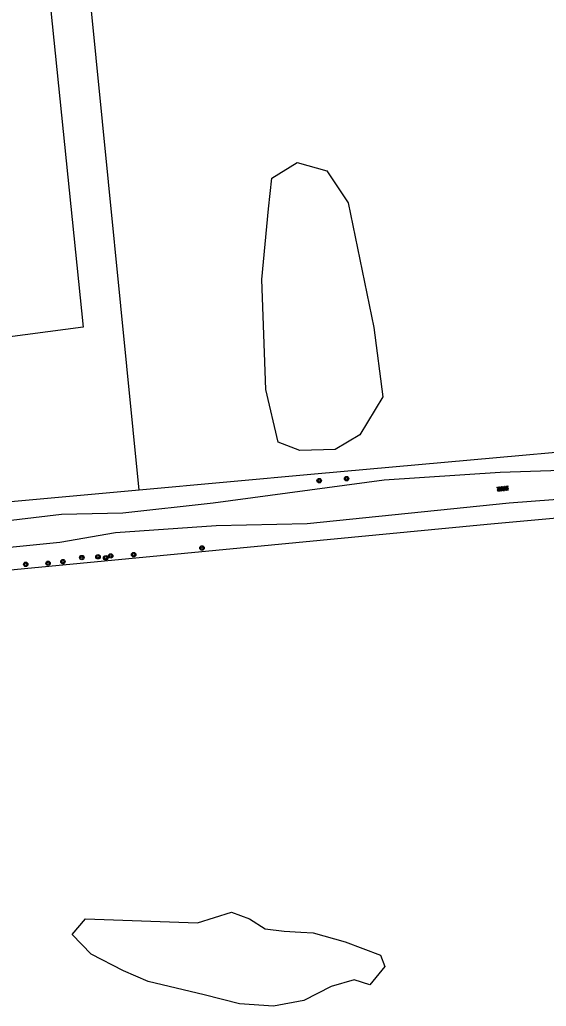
# Model space of a CAD drawing. Extents: x 126000 to 131009, y 393000 to 395500.
# Drawn here: x 128386.6 to 128481.7, y 394663.5 to 394841.8 of the extents above; entities that cross this region are included whole.
import ezdxf

# ---------------------------------------------------------------- set-up
doc = ezdxf.new("R2010")
doc.units = 0
for name, color, linetype in [('gg-afsc-draadraster', 7, 'Continuous'), ('gg-knt-onverhard', 7, 'Continuous'), ('gt-grn-groengrens', 7, 'Continuous'), ('gt-grn-vlakafsluiter', 7, 'Continuous'), ('gt-symb-boom', 7, 'Continuous'), ('gt-symb-overige verharding', 7, 'Continuous')]:
    doc.layers.add(name, color=color, linetype=linetype)

# ---------------------------------------------------------------- blocks, each defined once
blk = doc.blocks.new('gt0-OVH')
at = {"layer": 'gt-symb-overige verharding'}
for points in [[(-0.97, 0.3), (-0.97, 0.31), (-0.96, 0.32), (-0.97, 0.33), (-0.97, 0.34), (-0.98, 0.35), (-0.99, 0.35), (-1, 0.36), (-1.01, 0.35), (-1.02, 0.35), (-1.03, 0.34), (-1.03, 0.33), (-1.04, 0.32), (-1.03, 0.31), (-1.03, 0.3), (-1.02, 0.29), (-1.01, 0.29), (-1, 0.28), (-0.99, 0.29), (-0.98, 0.29)], [(-0.87, 0.11), (-0.87, 0.12), (-0.86, 0.13), (-0.87, 0.14), (-0.87, 0.15), (-0.88, 0.16), (-0.89, 0.16), (-0.9, 0.16), (-0.91, 0.16), (-0.92, 0.16), (-0.93, 0.15), (-0.93, 0.14), (-0.94, 0.13), (-0.93, 0.12), (-0.93, 0.11), (-0.92, 0.1), (-0.91, 0.09), (-0.9, 0.09), (-0.89, 0.09), (-0.88, 0.1)], [(-0.77, 0.3), (-0.77, 0.31), (-0.76, 0.32), (-0.77, 0.33), (-0.77, 0.34), (-0.78, 0.35), (-0.79, 0.35), (-0.8, 0.36), (-0.81, 0.35), (-0.82, 0.35), (-0.83, 0.34), (-0.83, 0.33), (-0.84, 0.32), (-0.83, 0.31), (-0.83, 0.3), (-0.82, 0.29), (-0.81, 0.29), (-0.8, 0.28), (-0.79, 0.29), (-0.78, 0.29)], [(-0.67, 0.11), (-0.67, 0.12), (-0.66, 0.13), (-0.67, 0.14), (-0.67, 0.15), (-0.68, 0.16), (-0.69, 0.16), (-0.7, 0.16), (-0.71, 0.16), (-0.72, 0.16), (-0.73, 0.15), (-0.73, 0.14), (-0.74, 0.13), (-0.73, 0.12), (-0.73, 0.11), (-0.72, 0.1), (-0.71, 0.09), (-0.7, 0.09), (-0.69, 0.09), (-0.68, 0.1)], [(-0.57, 0.3), (-0.57, 0.31), (-0.56, 0.32), (-0.57, 0.33), (-0.57, 0.34), (-0.58, 0.35), (-0.59, 0.35), (-0.6, 0.36), (-0.61, 0.35), (-0.62, 0.35), (-0.63, 0.34), (-0.63, 0.33), (-0.64, 0.32), (-0.63, 0.31), (-0.63, 0.3), (-0.62, 0.29), (-0.61, 0.29), (-0.6, 0.28), (-0.59, 0.29), (-0.58, 0.29)], [(-0.47, 0.11), (-0.47, 0.12), (-0.46, 0.13), (-0.47, 0.14), (-0.47, 0.15), (-0.48, 0.16), (-0.49, 0.16), (-0.5, 0.16), (-0.51, 0.16), (-0.52, 0.16), (-0.53, 0.15), (-0.53, 0.14), (-0.54, 0.13), (-0.53, 0.12), (-0.53, 0.11), (-0.52, 0.1), (-0.51, 0.09), (-0.5, 0.09), (-0.49, 0.09), (-0.48, 0.1)], [(-0.37, 0.3), (-0.37, 0.31), (-0.36, 0.32), (-0.37, 0.33), (-0.37, 0.34), (-0.38, 0.35), (-0.39, 0.35), (-0.4, 0.36), (-0.41, 0.35), (-0.42, 0.35), (-0.43, 0.34), (-0.43, 0.33), (-0.44, 0.32), (-0.43, 0.31), (-0.43, 0.3), (-0.42, 0.29), (-0.41, 0.29), (-0.4, 0.28), (-0.39, 0.29), (-0.38, 0.29)], [(-0.27, 0.11), (-0.27, 0.12), (-0.26, 0.13), (-0.27, 0.14), (-0.27, 0.15), (-0.28, 0.16), (-0.29, 0.16), (-0.3, 0.16), (-0.31, 0.16), (-0.32, 0.16), (-0.33, 0.15), (-0.33, 0.14), (-0.34, 0.13), (-0.33, 0.12), (-0.33, 0.11), (-0.32, 0.1), (-0.31, 0.09), (-0.3, 0.09), (-0.29, 0.09), (-0.28, 0.1)], [(-0.17, 0.3), (-0.17, 0.31), (-0.16, 0.32), (-0.17, 0.33), (-0.17, 0.34), (-0.18, 0.35), (-0.19, 0.35), (-0.2, 0.36), (-0.21, 0.35), (-0.22, 0.35), (-0.23, 0.34), (-0.23, 0.33), (-0.24, 0.32), (-0.23, 0.31), (-0.23, 0.3), (-0.22, 0.29), (-0.21, 0.29), (-0.2, 0.28), (-0.19, 0.29), (-0.18, 0.29)], [(-0.07, 0.11), (-0.07, 0.12), (-0.06, 0.13), (-0.07, 0.14), (-0.07, 0.15), (-0.08, 0.16), (-0.09, 0.16), (-0.1, 0.16), (-0.11, 0.16), (-0.12, 0.16), (-0.13, 0.15), (-0.13, 0.14), (-0.14, 0.13), (-0.13, 0.12), (-0.13, 0.11), (-0.12, 0.1), (-0.11, 0.09), (-0.1, 0.09), (-0.09, 0.09), (-0.08, 0.1)], [(0.03, 0.3), (0.03, 0.31), (0.04, 0.32), (0.03, 0.33), (0.03, 0.34), (0.02, 0.35), (0.01, 0.35), (0, 0.36), (-0.01, 0.35), (-0.02, 0.35), (-0.03, 0.34), (-0.03, 0.33), (-0.04, 0.32), (-0.03, 0.31), (-0.03, 0.3), (-0.02, 0.29), (-0.01, 0.29), (0, 0.28), (0.01, 0.29), (0.02, 0.29)], [(0.13, 0.11), (0.13, 0.12), (0.14, 0.13), (0.13, 0.14), (0.13, 0.15), (0.12, 0.16), (0.11, 0.16), (0.1, 0.16), (0.09, 0.16), (0.08, 0.16), (0.07, 0.15), (0.07, 0.14), (0.06, 0.13), (0.07, 0.12), (0.07, 0.11), (0.08, 0.1), (0.09, 0.09), (0.1, 0.09), (0.11, 0.09), (0.12, 0.1)], [(0.23, 0.3), (0.23, 0.31), (0.24, 0.32), (0.23, 0.33), (0.23, 0.34), (0.22, 0.35), (0.21, 0.35), (0.2, 0.36), (0.19, 0.35), (0.18, 0.35), (0.17, 0.34), (0.17, 0.33), (0.16, 0.32), (0.17, 0.31), (0.17, 0.3), (0.18, 0.29), (0.19, 0.29), (0.2, 0.28), (0.21, 0.29), (0.22, 0.29)], [(0.33, 0.11), (0.33, 0.12), (0.34, 0.13), (0.33, 0.14), (0.33, 0.15), (0.32, 0.16), (0.31, 0.16), (0.3, 0.16), (0.29, 0.16), (0.28, 0.16), (0.27, 0.15), (0.27, 0.14), (0.26, 0.13), (0.27, 0.12), (0.27, 0.11), (0.28, 0.1), (0.29, 0.09), (0.3, 0.09), (0.31, 0.09), (0.32, 0.1)], [(0.43, 0.3), (0.43, 0.31), (0.44, 0.32), (0.43, 0.33), (0.43, 0.34), (0.42, 0.35), (0.41, 0.35), (0.4, 0.36), (0.39, 0.35), (0.38, 0.35), (0.37, 0.34), (0.37, 0.33), (0.36, 0.32), (0.37, 0.31), (0.37, 0.3), (0.38, 0.29), (0.39, 0.29), (0.4, 0.28), (0.41, 0.29), (0.42, 0.29)], [(0.53, 0.11), (0.53, 0.12), (0.54, 0.13), (0.53, 0.14), (0.53, 0.15), (0.52, 0.16), (0.51, 0.16), (0.5, 0.16), (0.49, 0.16), (0.48, 0.16), (0.47, 0.15), (0.47, 0.14), (0.46, 0.13), (0.47, 0.12), (0.47, 0.11), (0.48, 0.1), (0.49, 0.09), (0.5, 0.09), (0.51, 0.09), (0.52, 0.1)], [(0.63, 0.3), (0.63, 0.31), (0.64, 0.32), (0.63, 0.33), (0.63, 0.34), (0.62, 0.35), (0.61, 0.35), (0.6, 0.36), (0.59, 0.35), (0.58, 0.35), (0.57, 0.34), (0.57, 0.33), (0.56, 0.32), (0.57, 0.31), (0.57, 0.3), (0.58, 0.29), (0.59, 0.29), (0.6, 0.28), (0.61, 0.29), (0.62, 0.29)], [(0.73, 0.11), (0.73, 0.12), (0.74, 0.13), (0.73, 0.14), (0.73, 0.15), (0.72, 0.16), (0.71, 0.16), (0.7, 0.16), (0.69, 0.16), (0.68, 0.16), (0.67, 0.15), (0.67, 0.14), (0.66, 0.13), (0.67, 0.12), (0.67, 0.11), (0.68, 0.1), (0.69, 0.09), (0.7, 0.09), (0.71, 0.09), (0.72, 0.1)], [(0.83, 0.3), (0.83, 0.31), (0.84, 0.32), (0.83, 0.33), (0.83, 0.34), (0.82, 0.35), (0.81, 0.35), (0.8, 0.36), (0.79, 0.35), (0.78, 0.35), (0.77, 0.34), (0.77, 0.33), (0.76, 0.32), (0.77, 0.31), (0.77, 0.3), (0.78, 0.29), (0.79, 0.29), (0.8, 0.28), (0.81, 0.29), (0.82, 0.29)], [(0.93, 0.11), (0.93, 0.12), (0.94, 0.13), (0.93, 0.14), (0.93, 0.15), (0.92, 0.16), (0.91, 0.16), (0.9, 0.16), (0.89, 0.16), (0.88, 0.16), (0.87, 0.15), (0.87, 0.14), (0.86, 0.13), (0.87, 0.12), (0.87, 0.11), (0.88, 0.1), (0.89, 0.09), (0.9, 0.09), (0.91, 0.09), (0.92, 0.1)], [(1.03, 0.3), (1.03, 0.31), (1.04, 0.32), (1.03, 0.33), (1.03, 0.34), (1.02, 0.35), (1.01, 0.35), (1, 0.36), (0.99, 0.35), (0.98, 0.35), (0.97, 0.34), (0.97, 0.33), (0.96, 0.32), (0.97, 0.31), (0.97, 0.3), (0.98, 0.29), (0.99, 0.29), (1, 0.28), (1.01, 0.29), (1.02, 0.29)], [(-0.97, -0.14), (-0.97, -0.13), (-0.96, -0.12), (-0.97, -0.11), (-0.97, -0.1), (-0.98, -0.09), (-0.99, -0.09), (-1, -0.08), (-1.01, -0.09), (-1.02, -0.09), (-1.03, -0.1), (-1.03, -0.11), (-1.04, -0.12), (-1.03, -0.13), (-1.03, -0.14), (-1.02, -0.15), (-1.01, -0.15), (-1, -0.16), (-0.99, -0.15), (-0.98, -0.15)], [(-0.87, -0.33), (-0.87, -0.32), (-0.86, -0.31), (-0.87, -0.3), (-0.87, -0.29), (-0.88, -0.28), (-0.89, -0.28), (-0.9, -0.28), (-0.91, -0.28), (-0.92, -0.28), (-0.93, -0.29), (-0.93, -0.3), (-0.94, -0.31), (-0.93, -0.32), (-0.93, -0.33), (-0.92, -0.34), (-0.91, -0.35), (-0.9, -0.35), (-0.89, -0.35), (-0.88, -0.34)], [(-0.77, -0.14), (-0.77, -0.13), (-0.76, -0.12), (-0.77, -0.11), (-0.77, -0.1), (-0.78, -0.09), (-0.79, -0.09), (-0.8, -0.08), (-0.81, -0.09), (-0.82, -0.09), (-0.83, -0.1), (-0.83, -0.11), (-0.84, -0.12), (-0.83, -0.13), (-0.83, -0.14), (-0.82, -0.15), (-0.81, -0.15), (-0.8, -0.16), (-0.79, -0.15), (-0.78, -0.15)], [(-0.67, -0.33), (-0.67, -0.32), (-0.66, -0.31), (-0.67, -0.3), (-0.67, -0.29), (-0.68, -0.28), (-0.69, -0.28), (-0.7, -0.28), (-0.71, -0.28), (-0.72, -0.28), (-0.73, -0.29), (-0.73, -0.3), (-0.74, -0.31), (-0.73, -0.32), (-0.73, -0.33), (-0.72, -0.34), (-0.71, -0.35), (-0.7, -0.35), (-0.69, -0.35), (-0.68, -0.34)], [(-0.57, -0.14), (-0.57, -0.13), (-0.56, -0.12), (-0.57, -0.11), (-0.57, -0.1), (-0.58, -0.09), (-0.59, -0.09), (-0.6, -0.08), (-0.61, -0.09), (-0.62, -0.09), (-0.63, -0.1), (-0.63, -0.11), (-0.64, -0.12), (-0.63, -0.13), (-0.63, -0.14), (-0.62, -0.15), (-0.61, -0.15), (-0.6, -0.16), (-0.59, -0.15), (-0.58, -0.15)], [(-0.47, -0.33), (-0.47, -0.32), (-0.46, -0.31), (-0.47, -0.3), (-0.47, -0.29), (-0.48, -0.28), (-0.49, -0.28), (-0.5, -0.28), (-0.51, -0.28), (-0.52, -0.28), (-0.53, -0.29), (-0.53, -0.3), (-0.54, -0.31), (-0.53, -0.32), (-0.53, -0.33), (-0.52, -0.34), (-0.51, -0.35), (-0.5, -0.35), (-0.49, -0.35), (-0.48, -0.34)], [(-0.37, -0.14), (-0.37, -0.13), (-0.36, -0.12), (-0.37, -0.11), (-0.37, -0.1), (-0.38, -0.09), (-0.39, -0.09), (-0.4, -0.08), (-0.41, -0.09), (-0.42, -0.09), (-0.43, -0.1), (-0.43, -0.11), (-0.44, -0.12), (-0.43, -0.13), (-0.43, -0.14), (-0.42, -0.15), (-0.41, -0.15), (-0.4, -0.16), (-0.39, -0.15), (-0.38, -0.15)], [(-0.27, -0.33), (-0.27, -0.32), (-0.26, -0.31), (-0.27, -0.3), (-0.27, -0.29), (-0.28, -0.28), (-0.29, -0.28), (-0.3, -0.28), (-0.31, -0.28), (-0.32, -0.28), (-0.33, -0.29), (-0.33, -0.3), (-0.34, -0.31), (-0.33, -0.32), (-0.33, -0.33), (-0.32, -0.34), (-0.31, -0.35), (-0.3, -0.35), (-0.29, -0.35), (-0.28, -0.34)], [(-0.17, -0.14), (-0.17, -0.13), (-0.16, -0.12), (-0.17, -0.11), (-0.17, -0.1), (-0.18, -0.09), (-0.19, -0.09), (-0.2, -0.08), (-0.21, -0.09), (-0.22, -0.09), (-0.23, -0.1), (-0.23, -0.11), (-0.24, -0.12), (-0.23, -0.13), (-0.23, -0.14), (-0.22, -0.15), (-0.21, -0.15), (-0.2, -0.16), (-0.19, -0.15), (-0.18, -0.15)], [(-0.07, -0.33), (-0.07, -0.32), (-0.06, -0.31), (-0.07, -0.3), (-0.07, -0.29), (-0.08, -0.28), (-0.09, -0.28), (-0.1, -0.28), (-0.11, -0.28), (-0.12, -0.28), (-0.13, -0.29), (-0.13, -0.3), (-0.14, -0.31), (-0.13, -0.32), (-0.13, -0.33), (-0.12, -0.34), (-0.11, -0.35), (-0.1, -0.35), (-0.09, -0.35), (-0.08, -0.34)], [(0.03, -0.14), (0.03, -0.13), (0.04, -0.12), (0.03, -0.11), (0.03, -0.1), (0.02, -0.09), (0.01, -0.09), (0, -0.08), (-0.01, -0.09), (-0.02, -0.09), (-0.03, -0.1), (-0.03, -0.11), (-0.04, -0.12), (-0.03, -0.13), (-0.03, -0.14), (-0.02, -0.15), (-0.01, -0.15), (0, -0.16), (0.01, -0.15), (0.02, -0.15)], [(0.13, -0.33), (0.13, -0.32), (0.14, -0.31), (0.13, -0.3), (0.13, -0.29), (0.12, -0.28), (0.11, -0.28), (0.1, -0.28), (0.09, -0.28), (0.08, -0.28), (0.07, -0.29), (0.07, -0.3), (0.06, -0.31), (0.07, -0.32), (0.07, -0.33), (0.08, -0.34), (0.09, -0.35), (0.1, -0.35), (0.11, -0.35), (0.12, -0.34)], [(0.23, -0.14), (0.23, -0.13), (0.24, -0.12), (0.23, -0.11), (0.23, -0.1), (0.22, -0.09), (0.21, -0.09), (0.2, -0.08), (0.19, -0.09), (0.18, -0.09), (0.17, -0.1), (0.17, -0.11), (0.16, -0.12), (0.17, -0.13), (0.17, -0.14), (0.18, -0.15), (0.19, -0.15), (0.2, -0.16), (0.21, -0.15), (0.22, -0.15)], [(0.33, -0.33), (0.33, -0.32), (0.34, -0.31), (0.33, -0.3), (0.33, -0.29), (0.32, -0.28), (0.31, -0.28), (0.3, -0.28), (0.29, -0.28), (0.28, -0.28), (0.27, -0.29), (0.27, -0.3), (0.26, -0.31), (0.27, -0.32), (0.27, -0.33), (0.28, -0.34), (0.29, -0.35), (0.3, -0.35), (0.31, -0.35), (0.32, -0.34)], [(0.43, -0.14), (0.43, -0.13), (0.44, -0.12), (0.43, -0.11), (0.43, -0.1), (0.42, -0.09), (0.41, -0.09), (0.4, -0.08), (0.39, -0.09), (0.38, -0.09), (0.37, -0.1), (0.37, -0.11), (0.36, -0.12), (0.37, -0.13), (0.37, -0.14), (0.38, -0.15), (0.39, -0.15), (0.4, -0.16), (0.41, -0.15), (0.42, -0.15)], [(0.53, -0.33), (0.53, -0.32), (0.54, -0.31), (0.53, -0.3), (0.53, -0.29), (0.52, -0.28), (0.51, -0.28), (0.5, -0.28), (0.49, -0.28), (0.48, -0.28), (0.47, -0.29), (0.47, -0.3), (0.46, -0.31), (0.47, -0.32), (0.47, -0.33), (0.48, -0.34), (0.49, -0.35), (0.5, -0.35), (0.51, -0.35), (0.52, -0.34)], [(0.63, -0.14), (0.63, -0.13), (0.64, -0.12), (0.63, -0.11), (0.63, -0.1), (0.62, -0.09), (0.61, -0.09), (0.6, -0.08), (0.59, -0.09), (0.58, -0.09), (0.57, -0.1), (0.57, -0.11), (0.56, -0.12), (0.57, -0.13), (0.57, -0.14), (0.58, -0.15), (0.59, -0.15), (0.6, -0.16), (0.61, -0.15), (0.62, -0.15)], [(0.73, -0.33), (0.73, -0.32), (0.74, -0.31), (0.73, -0.3), (0.73, -0.29), (0.72, -0.28), (0.71, -0.28), (0.7, -0.28), (0.69, -0.28), (0.68, -0.28), (0.67, -0.29), (0.67, -0.3), (0.66, -0.31), (0.67, -0.32), (0.67, -0.33), (0.68, -0.34), (0.69, -0.35), (0.7, -0.35), (0.71, -0.35), (0.72, -0.34)], [(0.83, -0.14), (0.83, -0.13), (0.84, -0.12), (0.83, -0.11), (0.83, -0.1), (0.82, -0.09), (0.81, -0.09), (0.8, -0.08), (0.79, -0.09), (0.78, -0.09), (0.77, -0.1), (0.77, -0.11), (0.76, -0.12), (0.77, -0.13), (0.77, -0.14), (0.78, -0.15), (0.79, -0.15), (0.8, -0.16), (0.81, -0.15), (0.82, -0.15)], [(0.93, -0.33), (0.93, -0.32), (0.94, -0.31), (0.93, -0.3), (0.93, -0.29), (0.92, -0.28), (0.91, -0.28), (0.9, -0.28), (0.89, -0.28), (0.88, -0.28), (0.87, -0.29), (0.87, -0.3), (0.86, -0.31), (0.87, -0.32), (0.87, -0.33), (0.88, -0.34), (0.89, -0.35), (0.9, -0.35), (0.91, -0.35), (0.92, -0.34)], [(1.03, -0.14), (1.03, -0.13), (1.04, -0.12), (1.03, -0.11), (1.03, -0.1), (1.02, -0.09), (1.01, -0.09), (1, -0.08), (0.99, -0.09), (0.98, -0.09), (0.97, -0.1), (0.97, -0.11), (0.96, -0.12), (0.97, -0.13), (0.97, -0.14), (0.98, -0.15), (0.99, -0.15), (1, -0.16), (1.01, -0.15), (1.02, -0.15)]]:
    blk.add_lwpolyline(points, close=True, dxfattribs=at)
blk = doc.blocks.new('gt0-BOOM')
at = {"layer": 'gt-symb-boom'}
for radius in [0.4, 0.2]:
    blk.add_circle((0, 0), radius, dxfattribs=at)

msp = doc.modelspace()

# ---------------------------------------------------------------- linework, layer by layer
at = {"layer": 'gg-afsc-draadraster'}
for points in [[(128520.37, 394766.93), (128439.85, 394759.67), (128408.17, 394756.79)], [(128590.21, 394761.79), (128525.24, 394755.54), (128471.05, 394750.57), (128288.08, 394733.08)], [(128408.17, 394756.79), (128302.17, 394747.13), (128251.48, 394742.4), (128234.93, 394740.91)]]:
    msp.add_lwpolyline(points, dxfattribs=at)
at = {"layer": 'gg-knt-onverhard'}
for points in [[(128604.53, 394771.55), (128576.28, 394769.33), (128569.45, 394768), (128549.36, 394765.93), (128537.26, 394765.13), (128505.08, 394761.74), (128489.82, 394760.55), (128473.36, 394760), (128452.41, 394758.62), (128421.54, 394754.46), (128405.21, 394752.65), (128394.12, 394752.39), (128367.77, 394749.24), (128339.2, 394746.95), (128309.3, 394744.01), (128284.47, 394741.9), (128275.47, 394742.02), (128229.43, 394736.85), (128229.04, 394740.36)], [(128536.51, 394759.1), (128531.33, 394757.64), (128521.53, 394757.13), (128504.75, 394757.04), (128494.11, 394755.87), (128474.99, 394754.43), (128438.54, 394750.7), (128422.07, 394750.35), (128403.89, 394749.07), (128393.85, 394747.33), (128368.4, 394744.77), (128339.13, 394741.77), (128324.69, 394739.11), (128318.69, 394739.67), (128309.87, 394739.06), (128289.83, 394737.04), (128288.08, 394733.08)]]:
    msp.add_lwpolyline(points, dxfattribs=at)
at = {"layer": 'gt-grn-groengrens'}
msp.add_line((128408.17, 394756.79), (128387.14, 394967.63), dxfattribs=at)
for points in [[(128379.8, 394964.3), (128398.06, 394786.26), (128275.82, 394770.07), (128264.15, 394876.84)], [(128398.45, 394679.33), (128418.72, 394678.58), (128424.82, 394680.52), (128428.1, 394679.33), (128430.93, 394677.54), (128434.36, 394677.09), (128437.34, 394676.94), (128439.58, 394676.79), (128445.39, 394675.15), (128451.79, 394672.77), (128452.54, 394670.68), (128449.86, 394667.4), (128447.03, 394668.29), (128442.85, 394667.1), (128437.94, 394664.57), (128432.42, 394663.52), (128426.31, 394663.97), (128419.91, 394665.61), (128409.78, 394667.99), (128405.31, 394669.93), (128399.49, 394672.92), (128396.07, 394676.49), (128398.45, 394679.33)]]:
    msp.add_lwpolyline(points, dxfattribs=at)
at = {"layer": 'gt-grn-vlakafsluiter'}
msp.add_lwpolyline([(128433.29, 394765.46), (128431.05, 394775), (128430.31, 394794.83), (128431.5, 394807.65), (128432.1, 394813.17), (128436.72, 394816), (128442.08, 394814.51), (128445.95, 394808.69), (128450.57, 394786.18), (128452.21, 394773.66), (128448.04, 394766.8), (128443.57, 394764.11), (128437.16, 394763.97), (128433.29, 394765.46)], dxfattribs=at)

# ---------------------------------------------------------------- block references
at = {"layer": 'gt-symb-boom'}
for p in [(128440.69, 394758.51), (128445.63, 394758.87), (128419.51, 394746.33), (128397.8, 394744.61), (128400.72, 394744.75), (128402.11, 394744.57), (128403.01, 394744.9), (128407.17, 394745.13), (128387.66, 394743.38), (128391.7, 394743.58), (128394.38, 394743.86)]:
    msp.add_blockref('gt0-BOOM', p, dxfattribs=at)
at = {"layer": 'gt-symb-overige verharding', "rotation": 6.087008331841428}
msp.add_blockref('gt0-OVH', (128473.86, 394757.05), dxfattribs=at)

doc.saveas('drawing.dxf')
